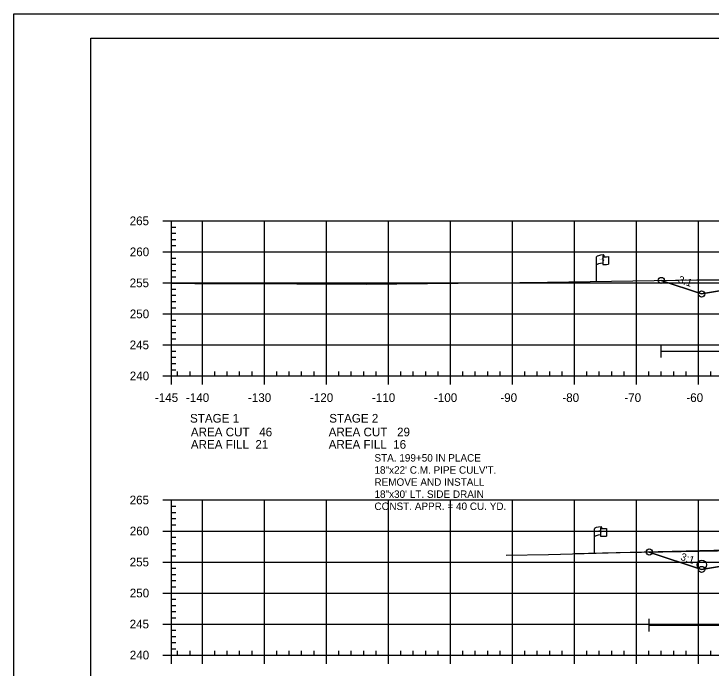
# Model space of a CAD drawing. Extents: x 1365647 to 1367999, y 387113 to 400173.
# Drawn here: x 1365723.7 to 1365836.1, y 389614 to 389719.5 of the extents above; entities that cross this region are included whole.
import ezdxf

# ---------------------------------------------------------------- set-up
doc = ezdxf.new("R2010")
doc.units = 0
for name, color, linetype in [('E_Existing ROW', 7, 'Continuous'), ('R_Axis', 7, 'Continuous'), ('R_Axis Annot', 7, 'Continuous'), ('R_Border', 7, 'Continuous'), ('R_Contours', 7, 'Continuous'), ('R_Draft', 7, 'Continuous'), ('R_Drive', 7, 'Continuous'), ('R_Exist Surface', 7, 'Continuous'), ('R_Fin Surface', 7, 'Continuous'), ('R_Fin Surface Annot', 7, 'Continuous'), ('R_Grid', 7, 'Continuous'), ('R_No Plot', 7, 'Continuous'), ('R_Proposed Const Limits', 7, 'Continuous'), ('R_Water', 7, 'Continuous')]:
    doc.layers.add(name, color=color, linetype=linetype)

msp = doc.modelspace()

# ---------------------------------------------------------------- linework, layer by layer
at = {"layer": 'E_Existing ROW'}
for p, q in [((1365817.65, 389676.34), (1365817.65, 389680.29)), ((1365818.65, 389680.38), (1365818.65, 389680.37)), ((1365818.65, 389680.37), (1365818.65, 389679.14)), ((1365818.82, 389680.54), (1365818.82, 389680.3)), ((1365819.59, 389680.34), (1365819.59, 389679.1)), ((1365817.3, 389632.52), (1365817.3, 389636.47)), ((1365818.29, 389636.56), (1365818.29, 389636.55)), ((1365818.29, 389636.55), (1365818.29, 389635.32)), ((1365818.46, 389636.72), (1365818.46, 389636.48)), ((1365819.23, 389636.53), (1365819.23, 389635.29))]:
    msp.add_line(p, q, dxfattribs=at)
for centre, radius, start, end in [((1365818.73, 389680.38), 0.078, 88.6458, 274.2828), ((1365818.74, 389680.54), 0.0783, 263.0712, 93.9564), ((1365818.73, 389679.14), 0.0783, 180, 273.9564), ((1365818.37, 389636.56), 0.078, 88.6458, 274.2828), ((1365818.38, 389636.72), 0.0783, 263.0712, 93.9564), ((1365818.37, 389635.32), 0.0783, 180, 273.9564)]:
    msp.add_arc(centre, radius, start, end, dxfattribs=at)
for centre, major_axis, ratio, start_param, end_param in [((1365819.24, 389680.33), (-1.58, -0.04), 0.19887, 5.030368, 6.283185), ((1365819.94, 389680.44), (-1.23, -0.13), 0.052933, 0.159456, 1.268315), ((1365819.23, 389679.01), (-1.58, -0.04), 0.19887, 5.083035, 6.194897), ((1365819.94, 389679.2), (-1.23, -0.13), 0.052933, 0.159456, 1.268315), ((1365818.88, 389636.51), (-1.58, -0.04), 0.19887, 5.030368, 6.283185), ((1365819.59, 389636.63), (-1.23, -0.13), 0.052933, 0.159456, 1.268315), ((1365818.88, 389635.19), (-1.58, -0.04), 0.19887, 5.083035, 6.194897), ((1365819.59, 389635.39), (-1.23, -0.13), 0.052933, 0.159456, 1.268315)]:
    msp.add_ellipse(centre, major_axis=major_axis, ratio=ratio, start_param=start_param, end_param=end_param, dxfattribs=at)
at = {"layer": 'R_Axis'}
for p, q in [((1365747.69, 389686.1), (1365749.09, 389686.1)), ((1365749.09, 389661.1), (1365749.09, 389686.1)), ((1365749.09, 389685.1), (1365749.79, 389685.1)), ((1365749.09, 389684.1), (1365749.79, 389684.1)), ((1365749.09, 389683.1), (1365749.79, 389683.1)), ((1365749.09, 389682.1), (1365749.79, 389682.1)), ((1365747.69, 389681.1), (1365749.09, 389681.1)), ((1365749.09, 389680.1), (1365749.79, 389680.1)), ((1365749.09, 389679.1), (1365749.79, 389679.1)), ((1365749.09, 389678.1), (1365749.79, 389678.1)), ((1365749.09, 389677.1), (1365749.79, 389677.1)), ((1365747.69, 389676.1), (1365749.09, 389676.1)), ((1365749.09, 389675.1), (1365749.79, 389675.1)), ((1365749.09, 389674.1), (1365749.79, 389674.1)), ((1365749.09, 389673.1), (1365749.79, 389673.1)), ((1365749.09, 389672.1), (1365749.79, 389672.1)), ((1365747.69, 389671.1), (1365749.09, 389671.1)), ((1365749.09, 389670.1), (1365749.79, 389670.1)), ((1365749.09, 389669.1), (1365749.79, 389669.1)), ((1365749.09, 389668.1), (1365749.79, 389668.1)), ((1365749.09, 389667.1), (1365749.79, 389667.1)), ((1365747.69, 389666.1), (1365749.09, 389666.1)), ((1365749.09, 389665.1), (1365749.79, 389665.1)), ((1365749.09, 389664.1), (1365749.79, 389664.1)), ((1365749.09, 389663.1), (1365749.79, 389663.1)), ((1365749.09, 389662.1), (1365749.79, 389662.1)), ((1365749.09, 389661.1), (1365749.09, 389661.8)), ((1365750.09, 389661.1), (1365750.09, 389661.8)), ((1365752.09, 389661.1), (1365752.09, 389661.8)), ((1365756.09, 389661.1), (1365756.09, 389661.8)), ((1365758.09, 389661.1), (1365758.09, 389661.8)), ((1365760.09, 389661.1), (1365760.09, 389661.8)), ((1365762.09, 389661.1), (1365762.09, 389661.8)), ((1365766.09, 389661.1), (1365766.09, 389661.8)), ((1365768.09, 389661.1), (1365768.09, 389661.8)), ((1365770.09, 389661.1), (1365770.09, 389661.8)), ((1365772.09, 389661.1), (1365772.09, 389661.8)), ((1365776.09, 389661.1), (1365776.09, 389661.8)), ((1365778.09, 389661.1), (1365778.09, 389661.8)), ((1365780.09, 389661.1), (1365780.09, 389661.8)), ((1365782.09, 389661.1), (1365782.09, 389661.8)), ((1365786.09, 389661.1), (1365786.09, 389661.8)), ((1365788.09, 389661.1), (1365788.09, 389661.8)), ((1365790.09, 389661.1), (1365790.09, 389661.8)), ((1365792.09, 389661.1), (1365792.09, 389661.8)), ((1365796.09, 389661.1), (1365796.09, 389661.8)), ((1365798.09, 389661.1), (1365798.09, 389661.8)), ((1365800.09, 389661.1), (1365800.09, 389661.8)), ((1365802.09, 389661.1), (1365802.09, 389661.8)), ((1365806.09, 389661.1), (1365806.09, 389661.8)), ((1365808.09, 389661.1), (1365808.09, 389661.8)), ((1365810.09, 389661.1), (1365810.09, 389661.8)), ((1365812.09, 389661.1), (1365812.09, 389661.8)), ((1365816.09, 389661.1), (1365816.09, 389661.8)), ((1365818.09, 389661.1), (1365818.09, 389661.8)), ((1365820.09, 389661.1), (1365820.09, 389661.8)), ((1365822.09, 389661.1), (1365822.09, 389661.8)), ((1365826.09, 389661.1), (1365826.09, 389661.8)), ((1365828.09, 389661.1), (1365828.09, 389661.8)), ((1365830.09, 389661.1), (1365830.09, 389661.8)), ((1365832.09, 389661.1), (1365832.09, 389661.8)), ((1365836.09, 389661.1), (1365836.09, 389661.8)), ((1365747.69, 389661.1), (1365749.09, 389661.1)), ((1365749.09, 389661.1), (1366039.09, 389661.1)), ((1365749.09, 389659.7), (1365749.09, 389661.1)), ((1365754.09, 389659.7), (1365754.09, 389661.1)), ((1365764.09, 389659.7), (1365764.09, 389661.1)), ((1365774.09, 389659.7), (1365774.09, 389661.1)), ((1365784.09, 389659.7), (1365784.09, 389661.1)), ((1365794.09, 389659.7), (1365794.09, 389661.1)), ((1365804.09, 389659.7), (1365804.09, 389661.1)), ((1365814.09, 389659.7), (1365814.09, 389661.1)), ((1365824.09, 389659.7), (1365824.09, 389661.1)), ((1365834.09, 389659.7), (1365834.09, 389661.1)), ((1365747.69, 389641.1), (1365749.09, 389641.1)), ((1365749.09, 389616.1), (1365749.09, 389641.1)), ((1365749.09, 389640.1), (1365749.79, 389640.1)), ((1365749.09, 389639.1), (1365749.79, 389639.1)), ((1365749.09, 389638.1), (1365749.79, 389638.1)), ((1365749.09, 389637.1), (1365749.79, 389637.1)), ((1365747.69, 389636.1), (1365749.09, 389636.1)), ((1365749.09, 389635.1), (1365749.79, 389635.1)), ((1365749.09, 389634.1), (1365749.79, 389634.1)), ((1365749.09, 389633.1), (1365749.79, 389633.1)), ((1365749.09, 389632.1), (1365749.79, 389632.1)), ((1365747.69, 389631.1), (1365749.09, 389631.1)), ((1365749.09, 389630.1), (1365749.79, 389630.1)), ((1365749.09, 389629.1), (1365749.79, 389629.1)), ((1365749.09, 389628.1), (1365749.79, 389628.1)), ((1365749.09, 389627.1), (1365749.79, 389627.1)), ((1365747.69, 389626.1), (1365749.09, 389626.1)), ((1365749.09, 389625.1), (1365749.79, 389625.1)), ((1365749.09, 389624.1), (1365749.79, 389624.1)), ((1365749.09, 389623.1), (1365749.79, 389623.1)), ((1365749.09, 389622.1), (1365749.79, 389622.1)), ((1365747.69, 389621.1), (1365749.09, 389621.1)), ((1365749.09, 389620.1), (1365749.79, 389620.1)), ((1365749.09, 389619.1), (1365749.79, 389619.1)), ((1365749.09, 389618.1), (1365749.79, 389618.1)), ((1365749.09, 389617.1), (1365749.79, 389617.1)), ((1365749.09, 389616.1), (1365749.09, 389616.8)), ((1365750.09, 389616.1), (1365750.09, 389616.8)), ((1365752.09, 389616.1), (1365752.09, 389616.8)), ((1365756.09, 389616.1), (1365756.09, 389616.8)), ((1365758.09, 389616.1), (1365758.09, 389616.8)), ((1365760.09, 389616.1), (1365760.09, 389616.8)), ((1365762.09, 389616.1), (1365762.09, 389616.8)), ((1365766.09, 389616.1), (1365766.09, 389616.8)), ((1365768.09, 389616.1), (1365768.09, 389616.8)), ((1365770.09, 389616.1), (1365770.09, 389616.8)), ((1365772.09, 389616.1), (1365772.09, 389616.8)), ((1365776.09, 389616.1), (1365776.09, 389616.8)), ((1365778.09, 389616.1), (1365778.09, 389616.8)), ((1365780.09, 389616.1), (1365780.09, 389616.8)), ((1365782.09, 389616.1), (1365782.09, 389616.8)), ((1365786.09, 389616.1), (1365786.09, 389616.8)), ((1365788.09, 389616.1), (1365788.09, 389616.8)), ((1365790.09, 389616.1), (1365790.09, 389616.8)), ((1365792.09, 389616.1), (1365792.09, 389616.8)), ((1365796.09, 389616.1), (1365796.09, 389616.8)), ((1365798.09, 389616.1), (1365798.09, 389616.8)), ((1365800.09, 389616.1), (1365800.09, 389616.8)), ((1365802.09, 389616.1), (1365802.09, 389616.8)), ((1365806.09, 389616.1), (1365806.09, 389616.8)), ((1365808.09, 389616.1), (1365808.09, 389616.8)), ((1365810.09, 389616.1), (1365810.09, 389616.8)), ((1365812.09, 389616.1), (1365812.09, 389616.8)), ((1365816.09, 389616.1), (1365816.09, 389616.8)), ((1365818.09, 389616.1), (1365818.09, 389616.8)), ((1365820.09, 389616.1), (1365820.09, 389616.8)), ((1365822.09, 389616.1), (1365822.09, 389616.8)), ((1365826.09, 389616.1), (1365826.09, 389616.8)), ((1365828.09, 389616.1), (1365828.09, 389616.8)), ((1365830.09, 389616.1), (1365830.09, 389616.8)), ((1365832.09, 389616.1), (1365832.09, 389616.8)), ((1365836.09, 389616.1), (1365836.09, 389616.8)), ((1365747.69, 389616.1), (1365749.09, 389616.1)), ((1365749.09, 389616.1), (1366039.09, 389616.1)), ((1365749.09, 389614.7), (1365749.09, 389616.1)), ((1365754.09, 389614.7), (1365754.09, 389616.1)), ((1365764.09, 389614.7), (1365764.09, 389616.1)), ((1365774.09, 389614.7), (1365774.09, 389616.1)), ((1365784.09, 389614.7), (1365784.09, 389616.1)), ((1365794.09, 389614.7), (1365794.09, 389616.1)), ((1365804.09, 389614.7), (1365804.09, 389616.1)), ((1365814.09, 389614.7), (1365814.09, 389616.1)), ((1365824.09, 389614.7), (1365824.09, 389616.1)), ((1365834.09, 389614.7), (1365834.09, 389616.1))]:
    msp.add_line(p, q, dxfattribs=at)
at = {"layer": 'R_Border'}
for p, q in [((1365736.09, 389715.56), (1366052.27, 389715.56)), ((1365736.09, 389510.1), (1365736.09, 389715.56))]:
    msp.add_line(p, q, dxfattribs=at)
at = {"layer": 'R_Contours'}
for points in [[(1365828.08, 389676.49), (1365833.81, 389676.58), (1365837.91, 389676.58), (1365840.99, 389676.57), (1365847.07, 389676.4), (1365834.59, 389674.32)], [(1365826.15, 389632.71), (1365828.32, 389632.75), (1365837.14, 389632.92), (1365845.92, 389633.06), (1365854.91, 389633.24), (1365863.51, 389633.38), (1365867.73, 389633.4), (1365874.06, 389633.52), (1365876.93, 389633.57), (1365877.38, 389633.61), (1365877.93, 389633.69), (1365881.34, 389633.87), (1365882.71, 389633.93), (1365882.71, 389632.75), (1365862.59, 389632.34), (1365847.47, 389632.04), (1365834.59, 389629.9)]]:
    msp.add_lwpolyline(points, close=True, dxfattribs=at)
at = {"layer": 'R_Drive'}
msp.add_line((1365849.77, 389633.29), (1365814.09, 389632.44), dxfattribs=at)
at = {"layer": 'R_Exist Surface'}
for points in [[(1365749.09, 389676.03), (1365752.84, 389675.99), (1365758.15, 389676.01), (1365780.48, 389675.9), (1365790.41, 389675.99), (1365805.25, 389676.16), (1365809.74, 389676.22), (1365833.81, 389676.58), (1365837.91, 389676.58)], [(1365803.09, 389632.21), (1365809.91, 389632.33), (1365821.47, 389632.62), (1365828.32, 389632.75), (1365837.14, 389632.92)]]:
    msp.add_lwpolyline(points, dxfattribs=at)
at = {"layer": 'R_Fin Surface'}
for points in [[(1365828.08, 389676.49), (1365834.59, 389674.32), (1365852.3, 389677.27), (1365856.59, 389677.99), (1365862.59, 389678.23), (1365864.59, 389678.27), (1365894.09, 389678.86), (1365923.59, 389678.27), (1365925.59, 389678.23), (1365931.59, 389677.99), (1365935.89, 389677.27), (1365953.59, 389674.32), (1365963.92, 389677.77)], [(1365828.08, 389676.49), (1365834.59, 389674.32), (1365847.47, 389676.47), (1365856.59, 389677.99), (1365862.59, 389678.23), (1365864.59, 389678.27), (1365894.09, 389678.86), (1365923.59, 389678.27), (1365925.59, 389678.23), (1365931.59, 389677.99), (1365940.72, 389676.47), (1365953.59, 389674.32), (1365963.92, 389677.77)], [(1365826.15, 389632.71), (1365834.59, 389629.9), (1365852.3, 389632.85), (1365856.59, 389633.56), (1365862.59, 389633.8), (1365864.59, 389633.84), (1365894.09, 389634.43), (1365923.59, 389633.84), (1365925.59, 389633.8), (1365931.59, 389633.56), (1365935.89, 389632.85), (1365953.59, 389629.9), (1365964.89, 389633.66)], [(1365826.15, 389632.71), (1365834.59, 389629.9), (1365847.47, 389632.04), (1365856.59, 389633.56), (1365862.59, 389633.8), (1365864.59, 389633.84), (1365894.09, 389634.43), (1365923.59, 389633.84), (1365925.59, 389633.8), (1365931.59, 389633.56), (1365940.72, 389632.04), (1365953.59, 389629.9), (1365964.89, 389633.66)]]:
    msp.add_lwpolyline(points, dxfattribs=at)
at = {"layer": 'R_Grid'}
for p, q in [((1365749.09, 389686.1), (1366039.09, 389686.1)), ((1365749.09, 389661.1), (1365749.09, 389686.1)), ((1365754.09, 389661.1), (1365754.09, 389686.1)), ((1365764.09, 389661.1), (1365764.09, 389686.1)), ((1365774.09, 389661.1), (1365774.09, 389686.1)), ((1365784.09, 389661.1), (1365784.09, 389686.1)), ((1365794.09, 389661.1), (1365794.09, 389686.1)), ((1365804.09, 389661.1), (1365804.09, 389686.1)), ((1365814.09, 389661.1), (1365814.09, 389686.1)), ((1365824.09, 389661.1), (1365824.09, 389686.1)), ((1365834.09, 389661.1), (1365834.09, 389686.1)), ((1365749.09, 389681.1), (1366039.09, 389681.1)), ((1365749.09, 389676.1), (1366039.09, 389676.1)), ((1365749.09, 389671.1), (1366039.09, 389671.1)), ((1365749.09, 389666.1), (1366039.09, 389666.1)), ((1365749.09, 389661.1), (1366039.09, 389661.1)), ((1365749.09, 389641.1), (1366039.09, 389641.1)), ((1365749.09, 389616.1), (1365749.09, 389641.1)), ((1365754.09, 389616.1), (1365754.09, 389641.1)), ((1365764.09, 389616.1), (1365764.09, 389641.1)), ((1365774.09, 389616.1), (1365774.09, 389641.1)), ((1365784.09, 389616.1), (1365784.09, 389641.1)), ((1365794.09, 389616.1), (1365794.09, 389641.1)), ((1365804.09, 389616.1), (1365804.09, 389641.1)), ((1365814.09, 389616.1), (1365814.09, 389641.1)), ((1365824.09, 389616.1), (1365824.09, 389641.1)), ((1365834.09, 389616.1), (1365834.09, 389641.1)), ((1365749.09, 389636.1), (1366039.09, 389636.1)), ((1365749.09, 389631.1), (1366039.09, 389631.1)), ((1365749.09, 389626.1), (1366039.09, 389626.1)), ((1365749.09, 389621.1), (1366039.09, 389621.1)), ((1365749.09, 389616.1), (1366039.09, 389616.1))]:
    msp.add_line(p, q, dxfattribs=at)
at = {"layer": 'R_No Plot'}
msp.add_line((1365723.69, 389719.45), (1366057.03, 389719.45), dxfattribs=at)
msp.add_lwpolyline([(1365723.69, 389719.45), (1366057.03, 389719.45), (1366057.03, 389506.11), (1365723.69, 389506.11)], close=True, dxfattribs=at)
for centre in [(1365828.08, 389676.49), (1365828.08, 389676.49), (1365834.59, 389674.32), (1365834.59, 389674.32), (1365834.59, 389674.32), (1365834.59, 389674.32), (1365834.59, 389674.32), (1365826.15, 389632.71), (1365826.15, 389632.71), (1365834.59, 389629.9), (1365834.59, 389629.9), (1365834.59, 389629.9), (1365834.59, 389629.9), (1365834.59, 389629.9)]:
    msp.add_circle(centre, 0.5, dxfattribs=at)
at = {"layer": 'R_Proposed Const Limits'}
for points in [[(1365856.59, 389677.99), (1365834.59, 389674.32), (1365828.08, 389676.49)], [(1365856.59, 389633.56), (1365834.59, 389629.9), (1365826.15, 389632.71)]]:
    msp.add_lwpolyline(points, dxfattribs=at)
at = {"layer": 'R_Water'}
for p, q in [((1365828.08, 389664.07), (1365828.08, 389666.07)), ((1365828.08, 389665.07), (1365882.76, 389665.07)), ((1365826.11, 389619.92), (1365826.11, 389621.92)), ((1365826.11, 389620.92), (1365882.71, 389620.92))]:
    msp.add_line(p, q, dxfattribs=at)
msp.add_circle((1365834.63, 389630.66), 0.75, dxfattribs=at)

# ---------------------------------------------------------------- texts
at = {"layer": 'E_Existing ROW'}
for s, height, rotation, p in [('R ', 0.2, 9.9884, (1365818.17, 389679.79)), (' O', 0.2, 9.9884, (1365818.32, 389679.83)), ('W', 0.2, 351.1788, (1365818.65, 389679.66)), ('DWB 11-9-07', 0.001, 90, (1365818.82, 389680.3)), ('DWB 11-9-07', 0.001, 5.0717, (1365819.58, 389679.1)), ('DWB 11-9-07', 0.001, 90, (1365817.65, 389676.34)), ('R ', 0.2, 9.9884, (1365817.82, 389635.97)), (' O', 0.2, 9.9884, (1365817.96, 389636.02)), ('W', 0.2, 351.1788, (1365818.29, 389635.85)), ('DWB 11-9-07', 0.001, 90, (1365818.46, 389636.48)), ('DWB 11-9-07', 0.001, 5.0717, (1365819.22, 389635.29)), ('DWB 11-9-07', 0.001, 90, (1365817.3, 389632.52))]:
    msp.add_text(s, height=height, rotation=rotation, dxfattribs=at).set_placement(p)
at = {"layer": 'R_Axis Annot'}
for s, p in [('265', (1365742.35, 389685.4)), ('260', (1365742.37, 389680.4)), ('255', (1365742.35, 389675.4)), ('250', (1365742.37, 389670.4)), ('245', (1365742.35, 389665.4)), ('240', (1365742.37, 389660.4)), ('-145', (1365746.42, 389656.9)), ('-140', (1365751.43, 389656.9)), ('-130', (1365761.43, 389656.9)), ('-120', (1365771.43, 389656.9)), ('-110', (1365781.43, 389656.9)), ('-100', (1365791.43, 389656.9)), ('-90', (1365802.13, 389656.9)), ('-80', (1365812.13, 389656.9)), ('-70', (1365822.13, 389656.9)), ('-60', (1365832.13, 389656.9)), ('STAGE 1', (1365752.09, 389653.57)), ('STAGE 2', (1365774.54, 389653.57)), ('AREA CUT   46', (1365752.22, 389651.36)), ('AREA CUT   29', (1365774.45, 389651.36)), ('AREA FILL  21', (1365752.22, 389649.36)), ('AREA FILL  16', (1365774.45, 389649.36)), ('265', (1365742.35, 389640.4)), ('260', (1365742.37, 389635.4)), ('255', (1365742.35, 389630.4)), ('250', (1365742.37, 389625.4)), ('245', (1365742.35, 389620.4)), ('240', (1365742.37, 389615.4))]:
    msp.add_text(s, height=1.4, dxfattribs=at).set_placement(p)
at = {"layer": 'R_Draft'}
for s, p in [('STA. 199+50 IN PLACE', (1365781.83, 389647.29)), ('18"x22\' C.M. PIPE CULV\'T.', (1365781.83, 389645.34)), ('REMOVE AND INSTALL ', (1365781.83, 389643.39)), ('18"x30\' LT. SIDE DRAIN', (1365781.83, 389641.44)), ('CONST. APPR. = 40 CU. YD.', (1365781.83, 389639.49))]:
    msp.add_text(s, height=1.2, rotation=360, dxfattribs=at).set_placement(p)
at = {"layer": 'R_Fin Surface Annot'}
for p in [(1365830.71, 389676.15), (1365831.09, 389631.47)]:
    msp.add_text('3:1', height=1.2, rotation=341.5651, dxfattribs=at).set_placement(p)

doc.saveas('drawing.dxf')
